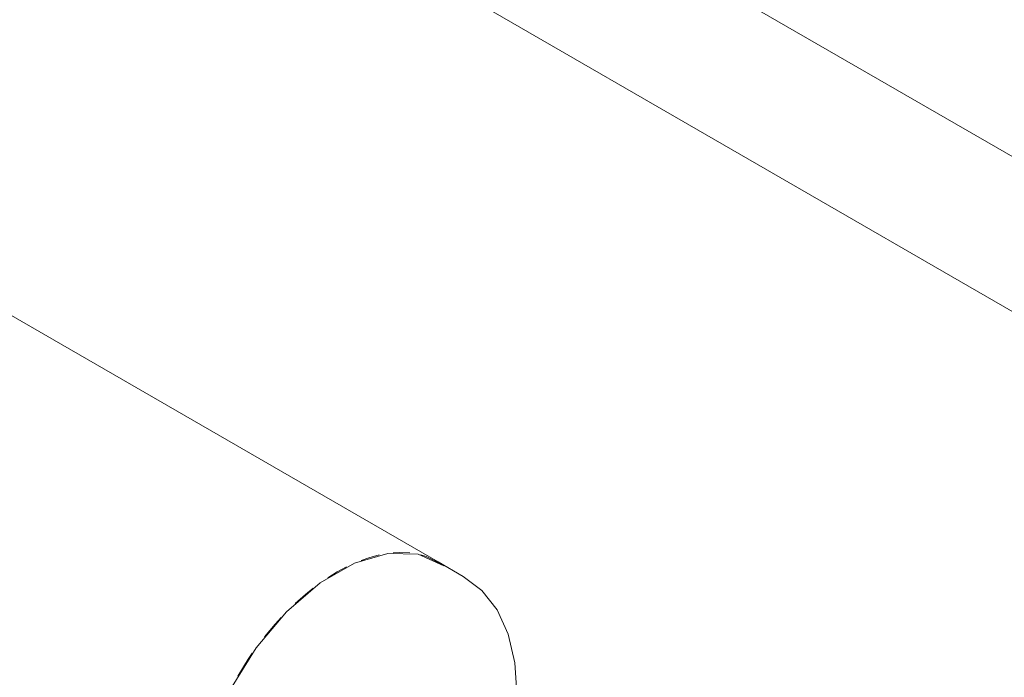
# Model space of a CAD drawing. Header units: metres. Extents: x -54598 to 1827199, y -329446 to -256744.
# Tile 338 of 474: x 204027 to 205067, y -281404 to -280709. Entities that reach past the tile are written whole.
import ezdxf

# ---------------------------------------------------------------- set-up
doc = ezdxf.new("R2010")
doc.units = ezdxf.units.M
doc.layers.add('A-WALL', color=113, linetype='Continuous', lineweight=20)
doc.layers.add('P-PIPE', color=7, linetype='Continuous', lineweight=20)

# ---------------------------------------------------------------- blocks, each defined once
blk = doc.blocks.new('ADSK_СтальСварка_Заглушка_ГОСТ17379-2001 - Исполнение 2-V25-AKS11')
at = {"layer": 'P-PIPE', "color": 1}
for p, q in [((-19275.2, 13405.6), (-19301.7, 13420.9)), ((-19514.7, 13051.9), (-19488.2, 13036.6))]:
    blk.add_line(p, q, dxfattribs=at)
for points in [[(-19295.5, 13416.8, 0), (-19322.7, 13428.9, 0), (-19354.8, 13429.8, 0), (-19390.1, 13419.5, 0), (-19426.4, 13398.6, 0), (-19461.7, 13368.2, 0), (-19493.8, 13330.1, 0), (-19521, 13286.6, 0), (-19541.6, 13240.2, 0), (-19554.5, 13193.6, 0), (-19558.9, 13149.4, 0)], [(-19275.2, 13405.6, 0), (-19255.5, 13390.5, 0), (-19239.5, 13370.1, 0), (-19227.7, 13344.7, 0), (-19220.6, 13314.3, 0), (-19218.9, 13287.9, 0)], [(-19488.2, 13036.6, 0), (-19465.3, 13027.1, 0), (-19439.7, 13023.4, 0), (-19411.7, 13025.9, 0), (-19381.9, 13035, 0), (-19350.9, 13051.1, 0), (-19319.9, 13074.3, 0), (-19290.5, 13104.4, 0), (-19264.4, 13140.3, 0), (-19243.2, 13180.3, 0), (-19228.2, 13222.2, 0), (-19220.2, 13263.5, 0), (-19218.9, 13287.9, 0)], [(-19558.9, 13149.4, 0), (-19554.5, 13110.3, 0), (-19541.6, 13078.6, 0), (-19521, 13056, 0), (-19512.6, 13050.8, 0)]]:
    blk.add_polyline3d(points, dxfattribs=at)
blk = doc.blocks.new('fasdfsf')
at = {"layer": 'A-WALL'}
for p, q in [((437823.1, 106508.6), (441443.5, 104418.4)), ((441302.1, 104336.7), (437823.1, 106345.3))]:
    blk.add_line(p, q, dxfattribs=at)
at = {"layer": 'P-PIPE', "color": 1}
for p, q in [((439517.8, 104752.3), (438605.6, 105279)), ((439411.3, 104741.8), (439401.4, 104735.7)), ((439421.2, 104747.1), (439411.3, 104741.8))]:
    blk.add_line(p, q, dxfattribs=at)
for points in [[(439455.8, 104759.7, 0), (439444.8, 104756.8, 0), (439436.7, 104754, 0)], [(439488.1, 104761.8, 0), (439476.7, 104762.3, 0), (439470.4, 104762, 0)], [(439522.7, 104749.2, 0), (439505.2, 104758.1, 0), (439499.8, 104759.7, 0)], [(439385.9, 104724.6, 0), (439377.8, 104718.1, 0), (439366.8, 104708.3, 0)], [(439352.2, 104693.7, 0), (439346, 104686.8, 0), (439334.5, 104673.1, 0)], [(439321.7, 104656, 0), (439317.4, 104649.6, 0), (439306.3, 104631.8, 0)]]:
    blk.add_polyline3d(points, dxfattribs=at)
blk.add_blockref('ADSK_СтальСварка_Заглушка_ГОСТ17379-2001 - Исполнение 2-V25-AKS11', (458819.6, 91331.5), dxfattribs=at)

msp = doc.modelspace()

# ---------------------------------------------------------------- block references
at = {"color": 5, "lineweight": 30}
msp.add_blockref('fasdfsf', (-235048.8, -386034.1), dxfattribs=at)

doc.saveas('drawing.dxf')
